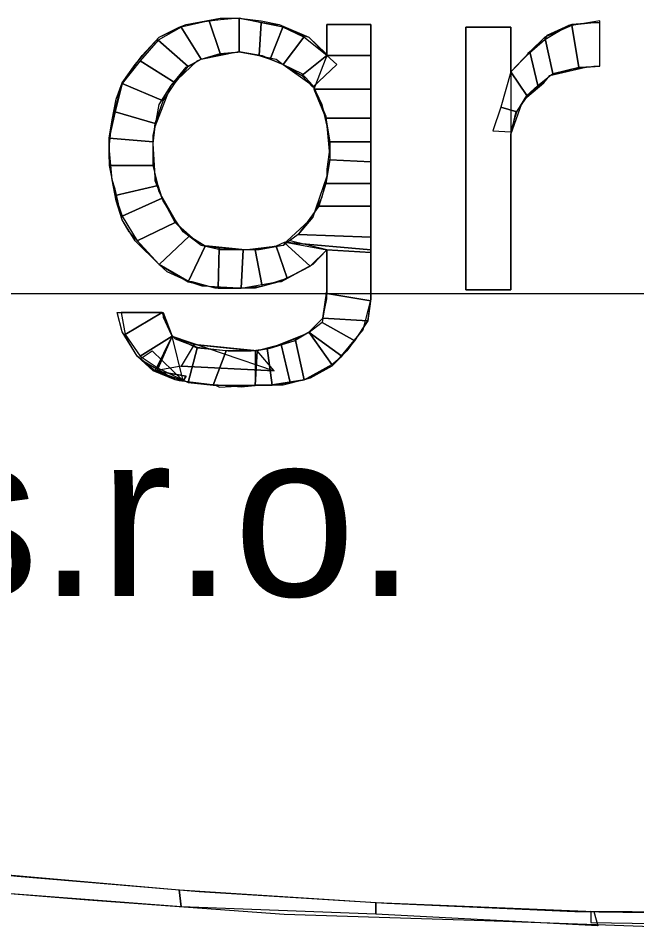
# Model space of a CAD drawing. Extents: x -662500 to -653478, y -1056827 to -1049993.
# Drawn here: x -657430.37 to -657404.43, y -1053921.09 to -1053882.97 of the extents above; entities that cross this region are included whole.
import ezdxf

# ---------------------------------------------------------------- set-up
doc = ezdxf.new("R2010")
doc.units = 0
doc.layers.add('Vrstva 9', color=7, linetype='Continuous')

msp = doc.modelspace()

# ---------------------------------------------------------------- linework, layer by layer
at = {"layer": 'Vrstva 9'}
for p, q in [((-657415.582, -1053883.234), (-657415.581, -1053894.508)), ((-657415.582, -1053883.234), (-657415.581, -1053894.508)), ((-657405.987, -1053884.985), (-657405.988, -1053883.157)), ((-657405.987, -1053884.985), (-657405.988, -1053883.157)), ((-657417.425, -1053894.28), (-657417.425, -1053892.68)), ((-657417.425, -1053894.28), (-657417.425, -1053892.68)), ((-657430.958, -1053894.51), (-657294.618, -1053894.497)), ((-657426.224, -1053895.309), (-657424.296, -1053895.309)), ((-657420.442, -1053896.908), (-657420.441, -1053898.356)), ((-657421.95, -1053898.432), (-657420.441, -1053898.356))]:
    msp.add_line(p, q, dxfattribs=at)
for points in [[(-657417.425, -1053892.68), (-657418.012, -1053893.29), (-657419.352, -1053894.014), (-657419.436, -1053894.014), (-657420.945, -1053894.28), (-657421.112, -1053894.28), (-657422.662, -1053894.204), (-657423.207, -1053894.014), (-657424.464, -1053893.29), (-657425.47, -1053892.3), (-657426.015, -1053891.424), (-657426.308, -1053890.129), (-657426.434, -1053889.748), (-657426.56, -1053888.377), (-657426.434, -1053887.234), (-657426.057, -1053885.863), (-657426.015, -1053885.672), (-657425.177, -1053884.53), (-657424.465, -1053883.768), (-657423.334, -1053883.234), (-657421.909, -1053882.968), (-657421.113, -1053882.968), (-657419.647, -1053883.234), (-657419.437, -1053883.234), (-657418.18, -1053883.767), (-657417.426, -1053884.529)], [(-657417.425, -1053892.68), (-657418.012, -1053893.29), (-657418.808, -1053893.709), (-657419.436, -1053894.014), (-657420.442, -1053894.28), (-657421.112, -1053894.28), (-657422.118, -1053894.28), (-657423.081, -1053894.014), (-657423.207, -1053894.014), (-657424.129, -1053893.595), (-657424.464, -1053893.29), (-657425.093, -1053892.605), (-657425.721, -1053891.919), (-657426.015, -1053891.424), (-657426.266, -1053890.624), (-657426.434, -1053889.748), (-657426.56, -1053888.834), (-657426.56, -1053887.996), (-657426.434, -1053887.234), (-657426.266, -1053886.358), (-657426.015, -1053885.672), (-657425.471, -1053884.911), (-657424.842, -1053884.187), (-657424.465, -1053883.768), (-657423.627, -1053883.349), (-657423.334, -1053883.234), (-657422.37, -1053883.082), (-657421.406, -1053882.968), (-657421.113, -1053882.968), (-657420.191, -1053883.082), (-657419.437, -1053883.234), (-657418.557, -1053883.653), (-657418.18, -1053883.767), (-657417.468, -1053884.453), (-657417.426, -1053884.529)], [(-657417.426, -1053884.529), (-657417.426, -1053883.234), (-657415.582, -1053883.234)], [(-657417.426, -1053884.529), (-657417.426, -1053883.234), (-657415.582, -1053883.234)], [(-657405.988, -1053883.157), (-657406.239, -1053883.157), (-657407.286, -1053883.271), (-657408.292, -1053883.881), (-657409.046, -1053884.528), (-657409.716, -1053885.214)], [(-657405.988, -1053883.157), (-657406.239, -1053883.157), (-657407.161, -1053883.233), (-657407.286, -1053883.271), (-657408.208, -1053883.69), (-657408.292, -1053883.881), (-657409.004, -1053884.452), (-657409.046, -1053884.528), (-657409.716, -1053885.214), (-657409.716, -1053885.214)], [(-657409.716, -1053885.214), (-657409.717, -1053883.347), (-657411.602, -1053883.348), (-657411.601, -1053894.356), (-657409.716, -1053894.355), (-657409.716, -1053887.994)], [(-657409.716, -1053885.214), (-657409.717, -1053883.347), (-657411.602, -1053883.348), (-657411.601, -1053894.356), (-657409.716, -1053894.355), (-657409.716, -1053887.994)], [(-657421.029, -1053884.377), (-657419.563, -1053884.681), (-657419.269, -1053884.91), (-657418.138, -1053885.71), (-657418.012, -1053885.786), (-657417.468, -1053887.081), (-657417.426, -1053887.5), (-657417.3, -1053888.833), (-657417.425, -1053889.595), (-657417.886, -1053890.928), (-657418.012, -1053891.309), (-657419.101, -1053892.299), (-657419.269, -1053892.49), (-657420.777, -1053892.681), (-657420.861, -1053892.681), (-657422.369, -1053892.528), (-657422.705, -1053892.49), (-657423.794, -1053891.538), (-657423.794, -1053891.424), (-657424.464, -1053890.243), (-657424.632, -1053889.596), (-657424.716, -1053888.224), (-657424.632, -1053887.501), (-657424.13, -1053886.205), (-657423.962, -1053885.786), (-657422.873, -1053884.758), (-657422.705, -1053884.682), (-657421.197, -1053884.377), (-657421.029, -1053884.377)], [(-657421.029, -1053884.377), (-657420.149, -1053884.529), (-657419.269, -1053884.91), (-657418.473, -1053885.291), (-657418.012, -1053885.786), (-657417.635, -1053886.586), (-657417.426, -1053887.5), (-657417.426, -1053887.5), (-657417.3, -1053888.376), (-657417.425, -1053889.29), (-657417.425, -1053889.595), (-657417.635, -1053890.471), (-657418.012, -1053891.271), (-657418.012, -1053891.309), (-657418.64, -1053892.033), (-657419.269, -1053892.49), (-657420.274, -1053892.68), (-657420.861, -1053892.681), (-657421.908, -1053892.681), (-657422.705, -1053892.49), (-657423.459, -1053891.919), (-657423.794, -1053891.424), (-657424.297, -1053890.624), (-657424.632, -1053889.786), (-657424.632, -1053889.596), (-657424.716, -1053888.758), (-657424.716, -1053887.881), (-657424.632, -1053887.501), (-657424.465, -1053886.586), (-657423.962, -1053885.786), (-657423.962, -1053885.786), (-657423.334, -1053885.025), (-657422.705, -1053884.682), (-657421.742, -1053884.453), (-657421.029, -1053884.377)], [(-657409.716, -1053887.994), (-657409.716, -1053887.842), (-657409.255, -1053886.547), (-657409.046, -1053886.28), (-657408.082, -1053885.366), (-657406.574, -1053885.023), (-657405.987, -1053884.985)], [(-657409.716, -1053887.994), (-657409.716, -1053887.842), (-657409.507, -1053886.928), (-657409.046, -1053886.28), (-657408.334, -1053885.671), (-657408.082, -1053885.366), (-657407.161, -1053885.099), (-657406.239, -1053884.985), (-657405.987, -1053884.985)], [(-657424.296, -1053895.309), (-657424.296, -1053895.499), (-657423.961, -1053896.223), (-657423.794, -1053896.414), (-657422.872, -1053896.756), (-657422.537, -1053896.794), (-657421.573, -1053896.909), (-657420.609, -1053896.909), (-657419.813, -1053896.794), (-657418.808, -1053896.489), (-657418.179, -1053896.108), (-657417.593, -1053895.537), (-657417.425, -1053894.737), (-657417.425, -1053894.394), (-657417.425, -1053894.28)], [(-657420.442, -1053896.908), (-657419.813, -1053896.794), (-657418.389, -1053896.223), (-657418.179, -1053896.108), (-657417.593, -1053895.537), (-657417.425, -1053894.394), (-657417.425, -1053894.28)], [(-657415.581, -1053894.508), (-657415.581, -1053894.737), (-657415.707, -1053895.651), (-657416.084, -1053896.222), (-657416.587, -1053896.908), (-657417.215, -1053897.556), (-657418.137, -1053898.051), (-657418.388, -1053898.127), (-657419.268, -1053898.356), (-657420.148, -1053898.356), (-657421.028, -1053898.432), (-657421.992, -1053898.356), (-657422.117, -1053898.356), (-657423.081, -1053898.242), (-657423.793, -1053898.128), (-657424.715, -1053897.747), (-657425.386, -1053897.137), (-657425.889, -1053896.3), (-657426.014, -1053896.109), (-657426.224, -1053895.309)], [(-657415.581, -1053894.508), (-657415.581, -1053894.737), (-657415.917, -1053896.032), (-657416.084, -1053896.222), (-657416.964, -1053897.289), (-657417.215, -1053897.556), (-657418.388, -1053898.127), (-657419.813, -1053898.356), (-657420.148, -1053898.356), (-657420.441, -1053898.356)], [(-657421.95, -1053898.432), (-657422.117, -1053898.356), (-657423.626, -1053898.166), (-657423.793, -1053898.128), (-657425.092, -1053897.366), (-657425.386, -1053897.137), (-657426.014, -1053896.109), (-657426.224, -1053895.309)], [(-657426.224, -1053895.309), (-657424.296, -1053895.309), (-657423.919, -1053896.299), (-657422.997, -1053896.642), (-657420.442, -1053896.908)], [(-657480.44, -1053909.522), (-657476.753, -1053910.778), (-657471.138, -1053912.263), (-657465.272, -1053913.748), (-657458.862, -1053915.005), (-657452.199, -1053916.261), (-657445.244, -1053917.251), (-657437.912, -1053918.164), (-657430.412, -1053918.926), (-657422.786, -1053919.572), (-657414.909, -1053920.067), (-657407.032, -1053920.409), (-657398.987, -1053920.523), (-657392.786, -1053920.522)], [(-657481.99, -1053911.579), (-657478.764, -1053912.416), (-657472.395, -1053913.863), (-657465.691, -1053915.234), (-657458.61, -1053916.452), (-657451.236, -1053917.518), (-657443.568, -1053918.47), (-657435.565, -1053919.269), (-657427.437, -1053919.916), (-657419.224, -1053920.524), (-657410.803, -1053920.79), (-657402.255, -1053921.094), (-657399.28, -1053921.094)]]:
    msp.add_lwpolyline(points, dxfattribs=at)
for points in [[(-657423.543, -1053883.349), (-657422.705, -1053884.682), (-657421.909, -1053884.453), (-657422.37, -1053883.082)], [(-657422.37, -1053883.082), (-657421.909, -1053884.453), (-657421.113, -1053884.377), (-657421.113, -1053882.968)], [(-657421.113, -1053882.968), (-657421.113, -1053884.377), (-657420.275, -1053884.529), (-657420.191, -1053883.158)], [(-657420.191, -1053883.158), (-657420.275, -1053884.529), (-657419.814, -1053884.681), (-657419.27, -1053883.348)], [(-657415.582, -1053883.234), (-657417.426, -1053883.234), (-657417.426, -1053884.529), (-657415.582, -1053884.529)], [(-657406.867, -1053885.023), (-657407.161, -1053883.271), (-657408.292, -1053883.766), (-657407.957, -1053885.29)], [(-657405.987, -1053884.985), (-657405.988, -1053883.08), (-657407.161, -1053883.271), (-657406.867, -1053885.023)], [(-657424.507, -1053883.882), (-657423.25, -1053884.986), (-657422.705, -1053884.682), (-657423.543, -1053883.349)], [(-657419.27, -1053883.348), (-657419.814, -1053884.681), (-657419.269, -1053884.91), (-657418.39, -1053883.767)], [(-657411.602, -1053883.348), (-657409.717, -1053883.347), (-657409.716, -1053894.355), (-657411.601, -1053894.356)], [(-657425.261, -1053884.758), (-657423.795, -1053885.672), (-657423.25, -1053884.986), (-657424.507, -1053883.882)], [(-657418.39, -1053883.767), (-657419.269, -1053884.91), (-657418.473, -1053885.367), (-657417.426, -1053884.529)], [(-657407.957, -1053885.29), (-657408.292, -1053883.766), (-657408.92, -1053884.376), (-657408.585, -1053885.785)], [(-657408.585, -1053885.785), (-657408.92, -1053884.376), (-657409.716, -1053885.214), (-657409.046, -1053886.204)], [(-657426.015, -1053885.71), (-657424.297, -1053886.434), (-657423.795, -1053885.672), (-657425.261, -1053884.758)], [(-657417.426, -1053884.529), (-657418.473, -1053885.367), (-657418.012, -1053885.862), (-657417.007, -1053884.91)], [(-657415.582, -1053884.529), (-657417.426, -1053884.529), (-657417.97, -1053885.938), (-657415.582, -1053885.938)], [(-657409.046, -1053886.204), (-657409.716, -1053885.214), (-657410.135, -1053886.699), (-657409.465, -1053886.89)], [(-657426.308, -1053886.891), (-657424.632, -1053887.386), (-657424.297, -1053886.434), (-657426.015, -1053885.71)], [(-657415.582, -1053885.938), (-657417.97, -1053885.938), (-657417.468, -1053887.157), (-657415.582, -1053887.157)], [(-657409.465, -1053886.89), (-657410.135, -1053886.699), (-657410.47, -1053887.69), (-657409.716, -1053887.728)], [(-657426.56, -1053887.996), (-657424.716, -1053888.148), (-657424.632, -1053887.386), (-657426.308, -1053886.891)], [(-657415.582, -1053887.157), (-657417.468, -1053887.157), (-657417.3, -1053888.147), (-657415.582, -1053888.147)], [(-657426.56, -1053889.139), (-657424.716, -1053889.138), (-657424.716, -1053888.148), (-657426.56, -1053887.996)], [(-657415.582, -1053888.147), (-657417.3, -1053888.147), (-657417.3, -1053888.909), (-657415.582, -1053888.985)], [(-657415.582, -1053888.985), (-657417.3, -1053888.909), (-657417.467, -1053889.9), (-657415.582, -1053889.899)], [(-657426.308, -1053890.396), (-657424.506, -1053889.976), (-657424.716, -1053889.138), (-657426.56, -1053889.139)], [(-657426.015, -1053891.272), (-657424.339, -1053890.51), (-657424.506, -1053889.976), (-657426.308, -1053890.396)], [(-657415.582, -1053889.899), (-657417.467, -1053889.9), (-657417.761, -1053890.852), (-657415.582, -1053890.852)], [(-657425.386, -1053892.3), (-657423.794, -1053891.538), (-657424.339, -1053890.51), (-657426.015, -1053891.272)], [(-657415.582, -1053890.852), (-657417.761, -1053890.852), (-657418.64, -1053892.033), (-657415.582, -1053892.147)], [(-657424.464, -1053893.29), (-657423.207, -1053892.109), (-657423.794, -1053891.538), (-657425.386, -1053892.3)], [(-657415.582, -1053892.147), (-657418.64, -1053892.033), (-657419.101, -1053892.376), (-657415.582, -1053892.68)], [(-657423.249, -1053894.014), (-657422.537, -1053892.528), (-657423.207, -1053892.109), (-657424.464, -1053893.29)], [(-657418.137, -1053893.366), (-657419.227, -1053892.376), (-657419.562, -1053892.528), (-657419.101, -1053893.861)], [(-657417.425, -1053892.68), (-657418.975, -1053892.299), (-657419.227, -1053892.376), (-657418.137, -1053893.366)], [(-657415.582, -1053892.68), (-657419.101, -1053892.376), (-657417.425, -1053892.68), (-657415.582, -1053892.794)], [(-657421.992, -1053894.28), (-657421.95, -1053892.604), (-657422.537, -1053892.528), (-657423.249, -1053894.014)], [(-657421.028, -1053894.28), (-657420.945, -1053892.681), (-657421.95, -1053892.604), (-657421.992, -1053894.28)], [(-657420.148, -1053894.204), (-657420.442, -1053892.68), (-657420.945, -1053892.681), (-657421.028, -1053894.28)], [(-657419.101, -1053893.861), (-657419.562, -1053892.528), (-657420.442, -1053892.68), (-657420.148, -1053894.204)], [(-657415.582, -1053892.794), (-657417.425, -1053892.68), (-657417.425, -1053894.509), (-657415.581, -1053894.813)], [(-657415.581, -1053894.813), (-657417.425, -1053894.509), (-657417.593, -1053895.537), (-657415.707, -1053895.651)], [(-657425.889, -1053896.223), (-657424.338, -1053895.309), (-657424.338, -1053895.309), (-657426.056, -1053895.309)], [(-657425.26, -1053897.137), (-657423.919, -1053896.299), (-657424.338, -1053895.309), (-657425.889, -1053896.223)], [(-657415.707, -1053895.651), (-657417.593, -1053895.537), (-657417.634, -1053895.727), (-657416.252, -1053896.489)], [(-657416.252, -1053896.489), (-657417.634, -1053895.727), (-657418.179, -1053896.146), (-657416.796, -1053897.137)], [(-657424.506, -1053897.633), (-657423.919, -1053896.299), (-657423.919, -1053896.299), (-657425.26, -1053897.137)], [(-657423.919, -1053896.299), (-657424.631, -1053897.747), (-657423.333, -1053897.975), (-657423.458, -1053898.166)], [(-657419.645, -1053897.746), (-657423.542, -1053897.556), (-657424.631, -1053897.747), (-657423.919, -1053896.299)], [(-657423.249, -1053898.242), (-657422.872, -1053896.794), (-657423.919, -1053896.299), (-657424.506, -1053897.633)], [(-657417.215, -1053897.48), (-657418.179, -1053896.146), (-657418.766, -1053896.413), (-657418.388, -1053898.127)], [(-657416.796, -1053897.137), (-657418.179, -1053896.146), (-657418.179, -1053896.146), (-657417.215, -1053897.48)], [(-657420.358, -1053896.908), (-657422.997, -1053896.642), (-657423.542, -1053897.556), (-657419.645, -1053897.746)], [(-657418.975, -1053898.242), (-657419.352, -1053896.642), (-657419.939, -1053896.794), (-657419.729, -1053898.356)], [(-657418.388, -1053898.127), (-657418.766, -1053896.413), (-657419.352, -1053896.642), (-657418.975, -1053898.242)], [(-657423.458, -1053898.166), (-657424.631, -1053897.747), (-657425.26, -1053897.252), (-657424.757, -1053896.909)], [(-657422.201, -1053898.356), (-657421.657, -1053896.909), (-657422.872, -1053896.794), (-657423.249, -1053898.242)], [(-657420.441, -1053898.356), (-657420.358, -1053896.908), (-657421.657, -1053896.909), (-657422.201, -1053898.356)], [(-657419.729, -1053898.356), (-657419.939, -1053896.794), (-657420.358, -1053896.908), (-657420.441, -1053898.356)], [(-657423.458, -1053898.166), (-657423.333, -1053897.975), (-657424.631, -1053897.747), (-657423.458, -1053898.166)], [(-657432.884, -1053919.497), (-657432.884, -1053918.697), (-657423.624, -1053919.496), (-657423.54, -1053920.22)], [(-657423.54, -1053920.22), (-657423.624, -1053919.496), (-657415.37, -1053920.029), (-657415.37, -1053920.524)], [(-657415.37, -1053920.524), (-657415.37, -1053920.029), (-657406.236, -1053920.409), (-657406.068, -1053921.018)], [(-657392.451, -1053921.093), (-657392.451, -1053920.522), (-657406.361, -1053920.409), (-657406.361, -1053920.866)]]:
    msp.add_lwpolyline(points, close=True, dxfattribs=at)

# ---------------------------------------------------------------- texts
msp.add_text('Litomyšl s.r.o.', height=6.88116, rotation=0.0052, dxfattribs=at).set_placement((-657470.426, -1053907.197))

doc.saveas('drawing.dxf')
